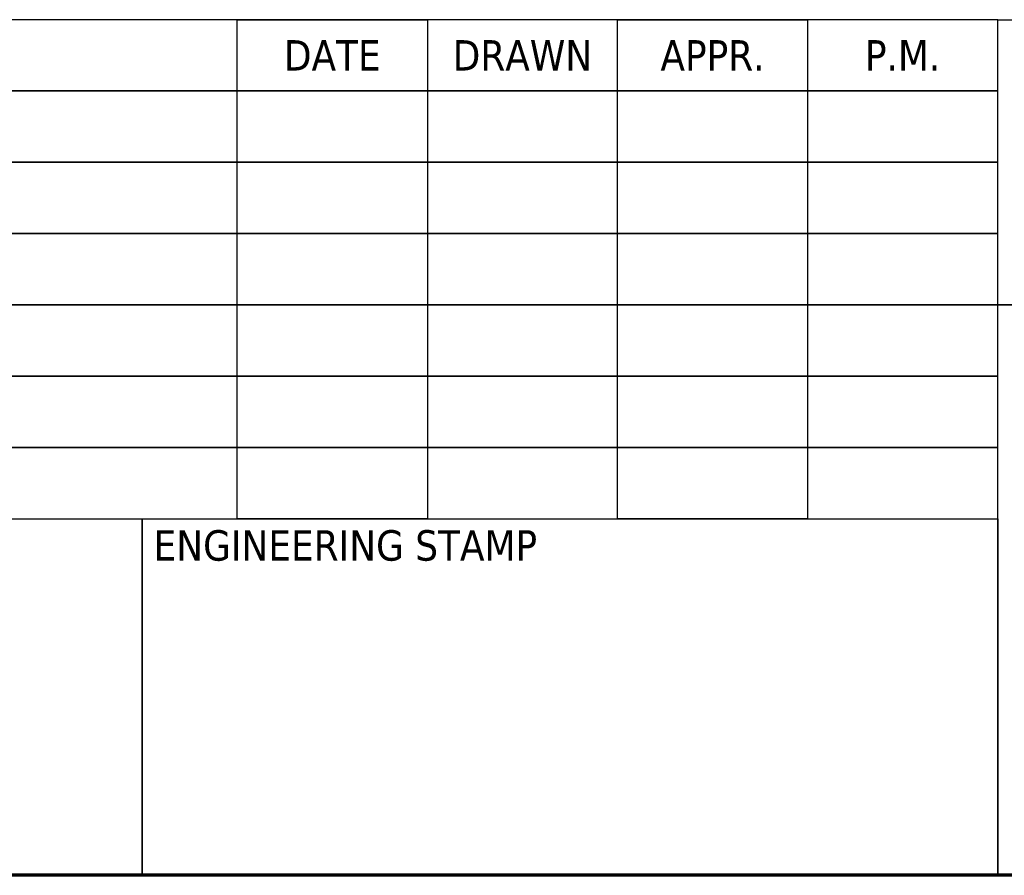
# Model space of a CAD drawing. Header units: inches. Extents: x 36 to 1719, y -84 to 1122.
# Tile 353 of 550: x 1245 to 1369, y 30 to 138. Entities that reach past the tile are written whole.
import ezdxf
from ezdxf.enums import TextEntityAlignment as Align

# ---------------------------------------------------------------- set-up
doc = ezdxf.new("R2010")
doc.units = ezdxf.units.IN
doc.header["$LTSCALE"] = 48
doc.header["$MEASUREMENT"] = 0
doc.layers.add('Border (ANSI)', color=7, linetype='Continuous', lineweight=70)
doc.layers.add('Title (ANSI)', color=7, linetype='Continuous', lineweight=50)
doc.styles.get("Standard").update_dxf_attribs({"font": 'arial.ttf'})
doc.styles.add('Text Style40', font='tahoma.ttf')

# ---------------------------------------------------------------- blocks, each defined once
blk = doc.blocks.new('Borders SUPERIOR BORDER')
at = {"layer": 'Border (ANSI)'}
blk.add_line((35.25, 0.625), (0.75, 0.625), dxfattribs=at)
blk = doc.blocks.new('Title Blocks SB TITLE-KS')
at = {"layer": 'Title (ANSI)', "lineweight": 25}
for p, q in [((47.7839, 4.6475), (41.0339, 4.6475)), ((45.7839, 3.335), (45.7839, 4.6475)), ((45.7839, 4.6475), (46.2839, 4.6475)), ((45.7839, 3.335), (45.7839, 4.6475)), ((46.7839, 4.6475), (46.2839, 4.6475)), ((46.2839, 4.6475), (46.2839, 3.335)), ((46.2839, 4.6475), (46.2839, 3.335)), ((46.7839, 3.335), (46.7839, 4.6475)), ((46.7839, 4.6475), (47.2839, 4.6475)), ((46.7839, 3.335), (46.7839, 4.6475)), ((47.7839, 4.6475), (47.2839, 4.6475)), ((47.2839, 4.6475), (47.2839, 3.335)), ((47.2839, 4.6475), (47.2839, 3.335)), ((47.7839, 4.6475), (54.5339, 4.6475)), ((47.7839, 2.3975), (47.7839, 4.6475)), ((47.7839, 4.6475), (54.5339, 4.6475)), ((47.7839, 3.8975), (47.7839, 4.6475)), ((47.7839, 4.46), (47.7839, 4.6475)), ((47.7839, 3.335), (47.7839, 4.6475)), ((47.7839, 4.46), (41.0339, 4.46)), ((41.0339, 4.46), (47.7839, 4.46)), ((43.2839, 4.46), (45.5339, 4.46)), ((45.5339, 4.46), (47.7839, 4.46)), ((47.7839, 4.2725), (47.7839, 4.46)), ((47.7839, 4.2725), (41.0339, 4.2725)), ((41.0339, 4.2725), (47.7839, 4.2725)), ((43.2839, 4.2725), (45.5339, 4.2725)), ((45.5339, 4.2725), (47.7839, 4.2725)), ((47.7839, 4.085), (47.7839, 4.2725)), ((47.7839, 4.085), (41.0339, 4.085)), ((41.0339, 4.085), (47.7839, 4.085)), ((43.2839, 4.085), (45.5339, 4.085)), ((45.5339, 4.085), (47.7839, 4.085)), ((47.7839, 3.8975), (47.7839, 4.085)), ((47.7839, 3.8975), (41.0339, 3.8975)), ((41.0339, 3.8975), (47.7839, 3.8975)), ((43.2839, 3.8975), (45.5339, 3.8975)), ((45.5339, 3.8975), (47.7839, 3.8975)), ((54.5339, 3.8975), (47.7839, 3.8975)), ((47.7839, 3.8975), (49.2839, 3.8975)), ((47.7839, 2.3975), (47.7839, 3.8975)), ((47.7839, 3.71), (47.7839, 3.8975)), ((47.7839, 3.71), (41.0339, 3.71)), ((41.0339, 3.71), (47.7839, 3.71)), ((43.2839, 3.71), (45.5339, 3.71)), ((45.5339, 3.71), (47.7839, 3.71)), ((47.7839, 3.5225), (47.7839, 3.71)), ((47.7839, 3.5225), (41.0339, 3.5225)), ((41.0339, 3.5225), (47.7839, 3.5225)), ((43.2839, 3.5225), (45.5339, 3.5225)), ((45.5339, 3.5225), (47.7839, 3.5225)), ((47.7839, 3.335), (47.7839, 3.5225)), ((41.0339, 3.335), (47.7839, 3.335)), ((43.2839, 3.335), (45.5339, 3.335)), ((45.5339, 2.3975), (45.5339, 3.335)), ((45.5339, 3.335), (47.7839, 3.335)), ((45.5339, 3.335), (45.5339, 2.3975)), ((46.2839, 3.335), (45.7839, 3.335)), ((46.2839, 3.335), (46.7839, 3.335)), ((47.2839, 3.335), (46.7839, 3.335)), ((47.2839, 3.335), (47.7839, 3.335)), ((47.7839, 3.335), (47.7839, 2.3975)), ((45.5339, 2.3975), (43.2839, 2.3975)), ((47.7839, 2.3975), (45.5339, 2.3975)), ((54.5339, 2.3975), (47.7839, 2.3975)), ((49.2839, 2.3975), (47.7839, 2.3975))]:
    blk.add_line(p, q, dxfattribs=at)
at = {"layer": 'Title (ANSI)', "style": 'Text Style40'}
for s, p in [('DATE', (46.0339, 4.5537)), ('DRAWN', (46.5339, 4.5537)), ('APPR.', (47.0339, 4.5537)), ('P.M.', (47.5339, 4.5537))]:
    blk.add_text(s, height=0.08, dxfattribs=at).set_placement(p, align=Align.MIDDLE_CENTER)
blk.add_text('ENGINEERING STAMP', height=0.08, dxfattribs=at).set_placement((45.5639, 3.305), align=Align.TOP_LEFT)
at = {"layer": 'Title (ANSI)', "lineweight": 30, "flags": 63}
for tag, p in [('REV._1_#', (41.2839, 4.3662)), ('REV_#1_DATE', (46.0339, 4.3662)), ('REV_#1_DRAWN', (46.5339, 4.3662)), ('REV_#1_APPR', (47.0339, 4.3662)), ('REV_#1_P.M.', (47.5339, 4.3662)), ('REV._2__#', (41.2839, 4.1787)), ('REV_#2_DATE', (46.0339, 4.1787)), ('REV_#2_DRAWN', (46.5339, 4.1787)), ('REV_#2_APPR', (47.0339, 4.1787)), ('REV_#2_P.M.', (47.5339, 4.1787)), ('REV._3_#', (41.2839, 3.9912)), ('REV_#3_DATE', (46.0339, 3.9912)), ('REV_#3_DRAWN', (46.5339, 3.9912)), ('REV_#3_APPR', (47.0339, 3.9912)), ('REV_#3_P.M.', (47.5339, 3.9912)), ('REV._4_#', (41.2839, 3.8037)), ('REV_#4_DATE', (46.0339, 3.8037)), ('REV_#4_DRAWN', (46.5339, 3.8037)), ('REV_#4_APPR', (47.0339, 3.8037)), ('REV_#4_P.M.', (47.5339, 3.8037)), ('REV._5_#', (41.2839, 3.6162)), ('REV_#5_DATE', (46.0339, 3.6162)), ('REV_#5_DRAWN', (46.5339, 3.6162)), ('REV_#5_APPR', (47.0339, 3.6162)), ('REV_#5_P.M.', (47.5339, 3.6162)), ('REV._6_#', (41.2839, 3.4287)), ('REV_#6_DATE', (46.0339, 3.4287)), ('REV_#6_DRAWN', (46.5339, 3.4287)), ('REV_#6_APPR', (47.0339, 3.4287)), ('REV_#6_P.M.', (47.5339, 3.4287))]:
    blk.add_attdef(tag, text='', height=0.08, dxfattribs=at).set_placement(p, align=Align.MIDDLE_CENTER)
for tag, p in [('REVISION_#1_DESCRIPTION', (41.5639, 4.3662)), ('REVISION_#2_DESCRIPTION', (41.5639, 4.1787)), ('REVISION_#3_DESCRIPTION', (41.5639, 3.9912)), ('REVISION_#4_DESCRIPTION', (41.5639, 3.8037)), ('REVISION_#5_DESCRIPTION', (41.5639, 3.6162)), ('REVISION_#6_DESCRIPTION', (41.5639, 3.4287))]:
    blk.add_attdef(tag, text='', height=0.08, dxfattribs=at).set_placement(p, align=Align.MIDDLE_LEFT)
for tag, height, p in [('DRAWING_NAME', 0.125, (51.9089, 3.68)), ('DRAWING_REV_#', 0.188, (54.2839, 2.7925))]:
    blk.add_attdef(tag, text='', height=height, dxfattribs=at).set_placement(p, align=Align.TOP_CENTER)
for tag, height, p in [('SCALE', 0.1, (53.1889, 2.8675)), ('CONTRACTOR', 0.125, (49.3139, 3.2425)), ('PROJECT', 0.125, (51.9389, 3.2425)), ('DRAWN_BY_DATE', 0.1, (49.3139, 2.555)), ('DRAWN_BY_INITIAL', 0.1, (49.3139, 2.8675)), ('MODEL_NUMBER', 0.1, (51.9389, 2.8675)), ('APPROVED_BY_INITIAL', 0.1, (50.1889, 2.8675)), ('PROJECT_MANAGER_INITIAL', 0.1, (51.0639, 2.8675)), ('APPROVED_BY_DATE', 0.1, (50.1889, 2.555)), ('PROJECT_MANAGER_DATE', 0.1, (51.0639, 2.555)), ('DRAWING_NUMBER', 0.1, (51.9389, 2.555)), ('SIZE', 0.1, (53.1889, 2.555))]:
    blk.add_attdef(tag, text='', height=height, dxfattribs=at).set_placement(p, align=Align.TOP_LEFT)

msp = doc.modelspace()

# ---------------------------------------------------------------- block references
at = {"xscale": 48, "yscale": 48, "zscale": 48}
for name, p in [('Borders SUPERIOR BORDER', (0, 0)), ('Title Blocks SB TITLE-KS', (-925.62861, -85.07969))]:
    msp.add_blockref(name, p, dxfattribs=at)

doc.saveas('drawing.dxf')
